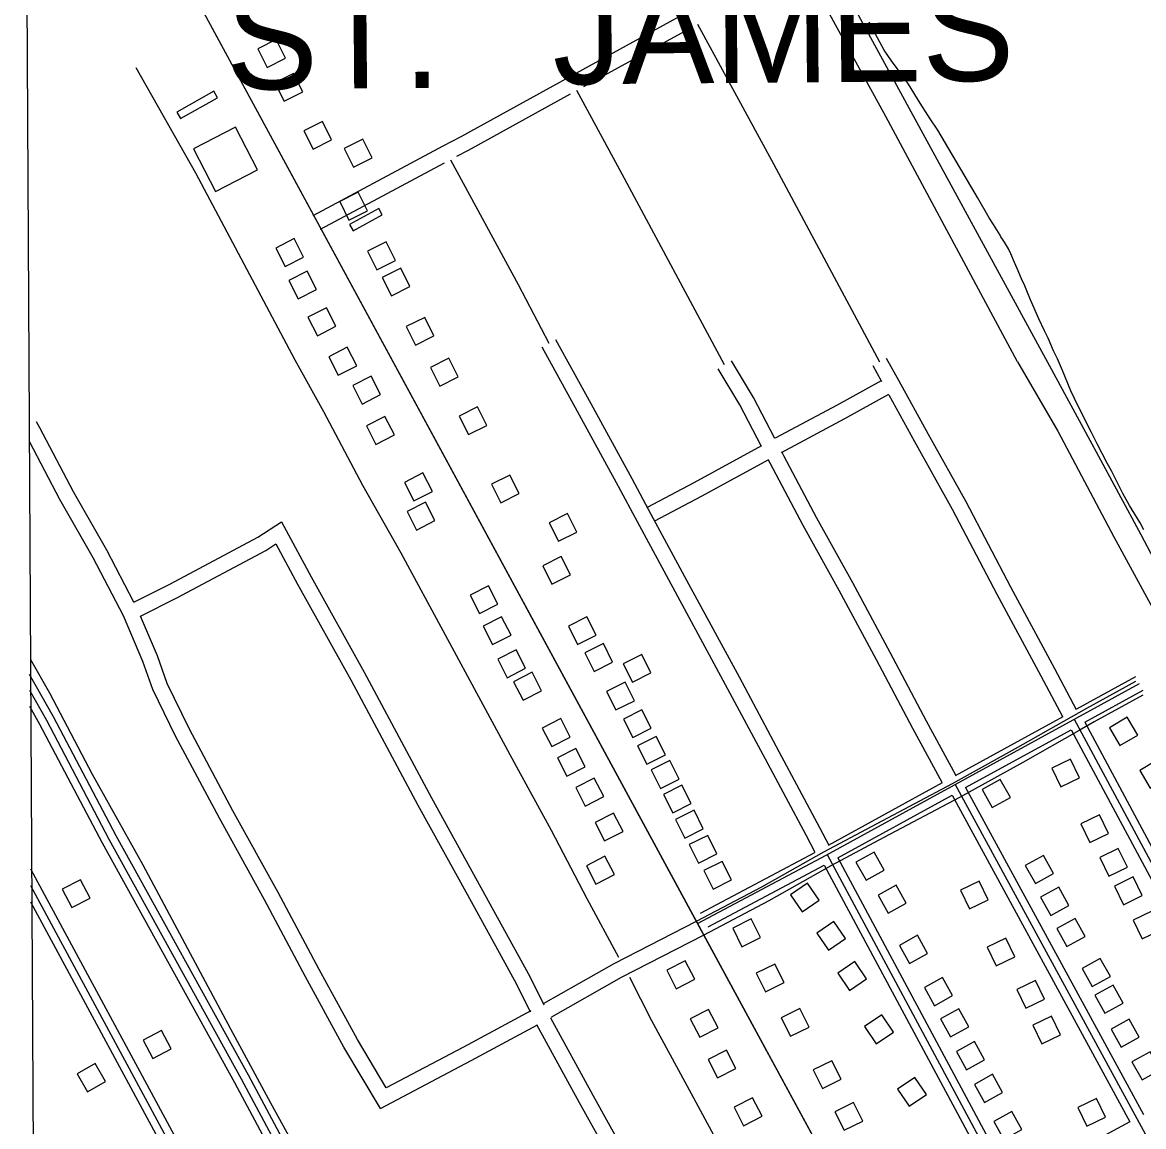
# Model space of a CAD drawing. Extents: x 3477039 to 3515015, y 546746 to 572297.
# Drawn here: x 3481169 to 3483333, y 566412 to 568545 of the extents above; entities that cross this region are included whole.
import ezdxf

# ---------------------------------------------------------------- set-up
doc = ezdxf.new("R2010")
doc.units = 0
for name, color, linetype in [('V-BLDG-OTLN', 7, 'Continuous'), ('V-DTCH-CNTR', 7, 'Continuous'), ('V-GRID-FRAM', 7, 'Continuous'), ('V-ROAD-CNTR', 7, 'Continuous'), ('V-SITE-VEGE', 7, 'Continuous'), ('V-TOPO-GNAM-IDEN', 7, 'Continuous'), ('V-TOPO-SHOR', 7, 'Continuous')]:
    doc.layers.add(name, color=color, linetype=linetype)

msp = doc.modelspace()

# ---------------------------------------------------------------- linework, layer by layer
at = {"layer": 'V-BLDG-OTLN'}
for points in [[(3481623, 568493.6), (3481640.8, 568457.8), (3481676.6, 568475.7), (3481658.7, 568511.5)], [(3481656, 568428.2), (3481673.8, 568392.4), (3481709.6, 568410.3), (3481691.7, 568446.1)], [(3481545.2, 568399.2), (3481538.3, 568411.5), (3481466.8, 568371.4), (3481473.7, 568359.2)], [(3481622.5, 568259.8), (3481580, 568342.1), (3481499, 568300.3), (3481541.5, 568218)], [(3481711.8, 568335.5), (3481729.7, 568299.7), (3481765.5, 568317.6), (3481747.6, 568353.4)], [(3481789.8, 568301), (3481807.7, 568265.2), (3481843.5, 568283.1), (3481825.6, 568318.9)], [(3481781.1, 568198.7), (3481799, 568162.9), (3481834.8, 568180.8), (3481816.9, 568216.6)], [(3481863.1, 568172.7), (3481856.4, 568185), (3481800.1, 568154.1), (3481806.9, 568141.8)], [(3481711.4, 568091.5), (3481693.1, 568127.1), (3481657.5, 568108.8), (3481675.8, 568073.2)], [(3481835, 568102.7), (3481852.9, 568066.9), (3481888.7, 568084.8), (3481870.8, 568120.6)], [(3481736.5, 568028.9), (3481718.2, 568064.5), (3481682.6, 568046.2), (3481700.9, 568010.6)], [(3481863, 568052.2), (3481880.9, 568016.4), (3481916.7, 568034.3), (3481898.8, 568070.1)], [(3481773.6, 567957.8), (3481755.3, 567993.4), (3481719.7, 567975.1), (3481738, 567939.6)], [(3481909.5, 567957.1), (3481927.3, 567921.3), (3481963.1, 567939.2), (3481945.2, 567975)], [(3481813.9, 567881.7), (3481795.6, 567917.3), (3481760, 567899.1), (3481778.3, 567863.5)], [(3481956.2, 567878.1), (3481974.1, 567842.3), (3482009.9, 567860.2), (3481992, 567896)], [(3481860.1, 567825.9), (3481841.9, 567861.5), (3481806.3, 567843.2), (3481824.5, 567807.6)], [(3482011.6, 567784.4), (3482029.5, 567748.6), (3482065.3, 567766.5), (3482047.4, 567802.3)], [(3481886.6, 567748), (3481868.3, 567783.6), (3481832.7, 567765.3), (3481851, 567729.8)], [(3481960, 567639), (3481941.7, 567674.5), (3481906.1, 567656.3), (3481924.4, 567620.7)], [(3482074, 567652.7), (3482091.9, 567616.9), (3482127.7, 567634.8), (3482109.8, 567670.6)], [(3481965, 567582.6), (3481946.8, 567618.2), (3481911.2, 567599.9), (3481929.4, 567564.3)], [(3482185.4, 567578.4), (3482203.3, 567542.6), (3482239.1, 567560.5), (3482221.2, 567596.3)], [(3482173, 567495.4), (3482190.9, 567459.7), (3482226.7, 567477.6), (3482208.8, 567513.3)], [(3482086.7, 567421.2), (3482068.4, 567456.8), (3482032.8, 567438.5), (3482051.1, 567402.9)], [(3482111.9, 567361.3), (3482093.6, 567396.9), (3482058, 567378.6), (3482076.3, 567343)], [(3482222.6, 567379), (3482240.5, 567343.3), (3482276.3, 567361.1), (3482258.4, 567396.9)], [(3482254.3, 567327.2), (3482272.2, 567291.4), (3482307.9, 567309.3), (3482290.1, 567345.1)], [(3482140, 567297.4), (3482121.7, 567333), (3482086.1, 567314.7), (3482104.4, 567279.1)], [(3482328.3, 567306.2), (3482346.2, 567270.4), (3482382, 567288.3), (3482364.1, 567324.1)], [(3482170.8, 567254.1), (3482152.5, 567289.7), (3482116.9, 567271.4), (3482135.2, 567235.8)], [(3482296.4, 567252.7), (3482314.3, 567216.9), (3482350.1, 567234.8), (3482332.2, 567270.6)], [(3482328.8, 567199.4), (3482346.7, 567163.6), (3482382.5, 567181.5), (3482364.6, 567217.3)], [(3482226, 567164.7), (3482207.8, 567200.3), (3482172.2, 567182), (3482190.4, 567146.5)], [(3483267.2, 567182.6), (3483287.5, 567148.2), (3483321.9, 567168.5), (3483301.6, 567202.9)], [(3482356.1, 567147.9), (3482374, 567112.2), (3482409.8, 567130), (3482391.9, 567165.8)], [(3482255.3, 567107.2), (3482237, 567142.8), (3482201.4, 567124.5), (3482219.7, 567088.9)], [(3483209.4, 567085.9), (3483191.9, 567121.9), (3483156, 567104.4), (3483173.5, 567068.4)], [(3483325.8, 567100.3), (3483346.1, 567065.8), (3483380.5, 567086.1), (3483360.2, 567120.6)], [(3482382.7, 567101.2), (3482400.6, 567065.5), (3482436.4, 567083.4), (3482418.5, 567119.1)], [(3482290.9, 567049.7), (3482272.6, 567085.3), (3482237, 567067), (3482255.3, 567031.4)], [(3483021.5, 567063.5), (3483040.9, 567028.5), (3483075.9, 567048), (3483056.5, 567082.9)], [(3482406.2, 567053.9), (3482424.1, 567018.1), (3482459.8, 567036), (3482441.9, 567071.8)], [(3482328.1, 566982.3), (3482309.8, 567017.9), (3482274.3, 566999.6), (3482292.5, 566964)], [(3482429.4, 567005.2), (3482447.3, 566969.4), (3482483.1, 566987.3), (3482465.2, 567023.1)], [(3483265.2, 566978.3), (3483247.7, 567014.3), (3483211.7, 566996.8), (3483229.2, 566960.8)], [(3482455.9, 566956.9), (3482473.8, 566921.1), (3482509.5, 566939), (3482491.6, 566974.8)], [(3483301.8, 566913.3), (3483284.3, 566949.2), (3483248.4, 566931.7), (3483265.9, 566895.8)], [(3482311.4, 566898.9), (3482293.1, 566934.5), (3482257.5, 566916.2), (3482275.8, 566880.6)], [(3482777.8, 566923), (3482797.2, 566888), (3482832.1, 566907.4), (3482812.7, 566942.4)], [(3483104.8, 566916.8), (3483124.2, 566881.8), (3483159.1, 566901.3), (3483139.7, 566936.2)], [(3482484, 566906.6), (3482501.8, 566870.8), (3482537.6, 566888.7), (3482519.7, 566924.4)], [(3481245, 566870.6), (3481263.6, 566835.2), (3481299, 566853.8), (3481280.4, 566889.2)], [(3482707, 566849.5), (3482684.5, 566882.6), (3482651.4, 566860.1), (3482673.9, 566827)], [(3483033, 566850.4), (3483015.6, 566886.5), (3482979.6, 566869.1), (3482997, 566833.1)], [(3483330.2, 566858.4), (3483312.7, 566894.4), (3483276.8, 566876.9), (3483294.3, 566840.9)], [(3482820.4, 566859.4), (3482839.9, 566824.5), (3482874.8, 566843.9), (3482855.4, 566878.9)], [(3483134.4, 566855.2), (3483153.9, 566820.2), (3483188.8, 566839.6), (3483169.4, 566874.6)], [(3483366.4, 566792.4), (3483348.9, 566828.4), (3483313, 566810.8), (3483330.5, 566774.9)], [(3482539.9, 566795.5), (3482557.7, 566759.8), (3482593.5, 566777.6), (3482575.6, 566813.4)], [(3482757.9, 566775.6), (3482735.4, 566808.7), (3482702.3, 566786.2), (3482724.8, 566753.1)], [(3483165.7, 566795), (3483185.2, 566760.1), (3483220.1, 566779.5), (3483200.7, 566814.5)], [(3482861.8, 566762.4), (3482881.3, 566727.5), (3482916.2, 566746.9), (3482896.8, 566781.9)], [(3483084.7, 566740.2), (3483067.4, 566776.2), (3483031.3, 566758.9), (3483048.7, 566722.8)], [(3482466.5, 566697), (3482448.2, 566732.6), (3482412.6, 566714.3), (3482430.9, 566678.7)], [(3482798.2, 566697.8), (3482775.8, 566730.9), (3482742.7, 566708.4), (3482765.1, 566675.3)], [(3483214.6, 566717.9), (3483234, 566682.9), (3483269, 566702.3), (3483249.6, 566737.3)], [(3482585.2, 566708.5), (3482603.1, 566672.7), (3482638.9, 566690.6), (3482621, 566726.3)], [(3482910.2, 566680.8), (3482929.6, 566645.9), (3482964.5, 566665.3), (3482945.1, 566700.3)], [(3483141.9, 566658.3), (3483124.5, 566694.3), (3483088.4, 566676.9), (3483105.8, 566640.9)], [(3483239.2, 566666.2), (3483258.6, 566631.3), (3483293.6, 566650.7), (3483274.2, 566685.7)], [(3482511.6, 566603.1), (3482493.4, 566638.6), (3482457.8, 566620.4), (3482476.1, 566584.8)], [(3482633.7, 566622.5), (3482651.6, 566586.7), (3482687.4, 566604.6), (3482669.5, 566640.4)], [(3482850.1, 566594.9), (3482827.7, 566628), (3482794.6, 566605.5), (3482817, 566572.4)], [(3482941.2, 566620.7), (3482960.6, 566585.7), (3482995.6, 566605.2), (3482976.2, 566640.1)], [(3483172.8, 566589.6), (3483155.4, 566625.6), (3483119.4, 566608.2), (3483136.8, 566572.2)], [(3483270.3, 566600.5), (3483289.7, 566565.5), (3483324.7, 566584.9), (3483305.2, 566619.9)], [(3481401.4, 566579.3), (3481420, 566543.8), (3481455.4, 566562.4), (3481436.8, 566597.8)], [(3482546.2, 566524.5), (3482527.9, 566560.1), (3482492.3, 566541.9), (3482510.6, 566506.3)], [(3482971.7, 566557.1), (3482991.1, 566522.2), (3483026.1, 566541.6), (3483006.7, 566576.6)], [(3482695.5, 566521.7), (3482713.4, 566485.9), (3482749.2, 566503.8), (3482731.3, 566539.6)], [(3483310.7, 566537.6), (3483330.2, 566502.6), (3483365.1, 566522), (3483345.7, 566557)], [(3481328.9, 566499.3), (3481309, 566534.1), (3481274.3, 566514.2), (3481294.1, 566479.5)], [(3482913.8, 566474.2), (3482891.3, 566507.3), (3482858.2, 566484.8), (3482880.7, 566451.7)], [(3483006.6, 566494), (3483026, 566459), (3483061, 566478.5), (3483041.5, 566513.4)], [(3482596.4, 566432.3), (3482578.1, 566467.9), (3482542.5, 566449.6), (3482560.8, 566414)], [(3482737.2, 566441.1), (3482755.1, 566405.3), (3482790.9, 566423.2), (3482773, 566458.9)], [(3483259.5, 566430.4), (3483242.1, 566466.4), (3483206.1, 566449), (3483223.5, 566413)], [(3483043.7, 566422.2), (3483063.2, 566387.2), (3483098.1, 566406.6), (3483078.7, 566441.6)]]:
    msp.add_lwpolyline(points, close=True, dxfattribs=at)
at = {"layer": 'V-DTCH-CNTR'}
for points in [[(3483152.3, 567881), (3482817.9, 568493.6), (3482537.7, 569008.8), (3482344, 569335.8), (3482325, 569363.3), (3482301.6, 569399.7), (3482232.6, 569523.3), (3481982.2, 569984.8)], [(3483450, 567316.6), (3483403, 567413.2), (3483328.2, 567555.2), (3483242.2, 567714.8), (3483152.3, 567881)]]:
    msp.add_lwpolyline(points, dxfattribs=at)
at = {"layer": 'V-GRID-FRAM'}
msp.add_lwpolyline([(3481168.5, 570290.2), (3512800, 570478.9), (3512916.4, 552296.1), (3481269, 552107.3), (3481168.5, 570290.2)], dxfattribs=at)
at = {"layer": 'V-ROAD-CNTR'}
for points in [[(3481174.1, 569197.8), (3481348.7, 568877.3), (3482470.5, 566807), (3482914.2, 565989.7)], [(3481356.5, 568862.8), (3482479, 566791.3)], [(3481729.6, 568171.6), (3481980.7, 568306), (3482015.3, 568324.5), (3482224.5, 568439.5), (3482457.4, 568567.6), (3482618.3, 568656.1)], [(3482252.6, 568420.8), (3482460, 568534.8)], [(3482471.8, 568541.3), (3482618.9, 568271.5), (3482823.3, 567889)], [(3482007.5, 568286.3), (3482029.6, 568298.1), (3482226.8, 568406.6)], [(3482524.3, 567883.3), (3482326.7, 568251.4), (3482238.9, 568413.2)], [(3481743.8, 568145.1), (3481983.3, 568273.3)], [(3481994.9, 568279.5), (3482125.8, 568038.6), (3482184.7, 567925.2)], [(3482197.8, 567932.4), (3482265.8, 567808.6), (3482344.8, 567663.6), (3482381.5, 567595), (3482455.1, 567459.2), (3482552, 567280.6), (3482628.7, 567136.8), (3482707.7, 566990), (3482725.3, 566955.9)], [(3482171.5, 567917.9), (3482239.5, 567794.2), (3482318.4, 567649.3), (3482355.1, 567580.8), (3482428.7, 567444.9), (3482525.6, 567266.4), (3482602.2, 567122.6), (3482681.1, 566976), (3482698.7, 566942.1)], [(3482621.3, 567740.8), (3482579.8, 567820.5), (3482537.2, 567891)], [(3482810.1, 567881.8), (3482827, 567851.1)], [(3482836.4, 567896.3), (3482859.8, 567853.6), (3482917.1, 567749.6), (3482989.7, 567619.2), (3483076.3, 567454.7), (3483161, 567296.9), (3483203.1, 567218.1)], [(3482595.5, 567725.4), (3482553.7, 567805.8), (3482511.5, 567875.5)], [(3482826.3, 567852.3), (3482741.7, 567805.6), (3482622.1, 567741.5)], [(3482840.8, 567826), (3482756, 567779.2), (3482633.3, 567713.4)], [(3482841.1, 567825.5), (3482890.8, 567735), (3482963.4, 567604.9), (3483049.8, 567440.7), (3483134.6, 567282.7), (3483176.7, 567204)], [(3481383.5, 567424.9), (3481331.5, 567525.2), (3481267, 567637.8), (3481202.1, 567761.4), (3481195.7, 567773.3)], [(3481859.8, 566447.4), (3481789.2, 566565.7), (3481715.3, 566701.5), (3481635.8, 566850), (3481548.7, 567007.9), (3481464.3, 567166.2), (3481420.4, 567256.7), (3481401.2, 567310.6), (3481363.4, 567398.5), (3481305.2, 567510.9), (3481240.7, 567623.4), (3481182.6, 567734)], [(3482595.4, 567727), (3482464.6, 567655.4), (3482374.5, 567608.1)], [(3482970.9, 567090.9), (3482914.3, 567195.1), (3482844.1, 567327.6), (3482771.5, 567462.1), (3482702.4, 567587.5), (3482638.6, 567707.6), (3482634.5, 567715.5)], [(3482608.8, 567700.2), (3482478.8, 567629), (3482388.7, 567581.7)], [(3482944.5, 567076.6), (3482887.9, 567180.9), (3482817.6, 567313.5), (3482745.1, 567447.7), (3482676, 567573.3), (3482612.1, 567693.6), (3482609, 567699.4)], [(3481383.5, 567425), (3481453.1, 567460), (3481623.3, 567550.8), (3481668.8, 567580.2), (3481725.8, 567474.1), (3481828.6, 567289.6), (3481958.1, 567047.4), (3482053.8, 566874.3), (3482148.1, 566702.5), (3482175, 566647.8)], [(3481396.3, 567397.9), (3481466.9, 567433.4), (3481638.5, 567524.9), (3481657.8, 567537.4), (3481699.5, 567459.7), (3481802.3, 567275.2), (3481931.7, 567033.1), (3482027.6, 566859.8), (3482121.5, 566688.6), (3482148.5, 566633.9)], [(3481871.1, 566487), (3481815.3, 566580.6), (3481741.7, 566715.8), (3481662.1, 566864.3), (3481575, 567022.2), (3481491.1, 567179.8), (3481448.1, 567268.3), (3481429.1, 567321.5), (3481396.4, 567397.8)], [(3482411.7, 565020.5), (3482255.2, 565309.1), (3481998.7, 565770.6), (3481941.4, 565899.2), (3481876.8, 566003.2), (3481605, 566511.5), (3481349.2, 566973.9), (3481228.8, 567203.5), (3481182.5, 567285.5)], [(3483317.3, 567271.7), (3483222.9, 567220), (3483193.6, 567203.3), (3483085.3, 567141.7), (3482963.3, 567074.1), (3482817.9, 566997), (3482715, 566942.5), (3482595.4, 566874.6), (3482469, 566808.3), (3482310.4, 566726.4), (3482174.2, 566649.4)], [(3483204.1, 567218.9), (3483317.9, 567281.3)], [(3483177.5, 563605.8), (3482753.3, 564357), (3482403.3, 565004.4), (3482242, 565301.9), (3481985.2, 565763.9), (3481928.1, 565892.1), (3481863.8, 565995.7), (3481591.8, 566504.3), (3481336, 566966.8), (3481215.6, 567196.3), (3481182.6, 567254.7)], [(3482471.8, 566804.6), (3482720.1, 566936.3), (3483325.2, 567268.1)], [(3483219.5, 567193.1), (3483332.4, 567255)], [(3483331.7, 567245.4), (3483237.5, 567193.8), (3483208.5, 567177.2), (3483100, 567115.6), (3482977.6, 567047.7), (3482831.9, 566970.5), (3482729.4, 566916.2), (3482609.8, 566848.3), (3482482.9, 566781.7), (3482324.6, 566700), (3482189, 566623.3)], [(3482384.1, 565008.4), (3482228.9, 565294.7), (3481971.8, 565757.2), (3481914.8, 565885.1), (3481850.8, 565988.2), (3481578.7, 566497.2), (3481322.8, 566959.7), (3481202.4, 567189.1), (3481182.8, 567223.9)], [(3482970.3, 567090.6), (3483177.7, 567204.4)], [(3483199.3, 567199.1), (3483554.2, 566537.8)], [(3483219.5, 567193.1), (3483560.3, 566558.2)], [(3482989.6, 567067), (3483193.2, 567178.7)], [(3483193.2, 567178.7), (3483533.9, 566543.9)], [(3482724.7, 566955.9), (3482945, 567076.8)], [(3482969.3, 567073), (3483779.1, 565584.3)], [(3482989.6, 567067), (3483333.1, 566435.6)], [(3482742.6, 566931.5), (3482963.3, 567052.6)], [(3482963.3, 567052.6), (3483306.7, 566421.4)], [(3482477.9, 566824.8), (3482698.4, 566941.8)], [(3482722.3, 566937.5), (3483080.9, 566269.6), (3483679.4, 565162.5), (3483921.6, 564730.2), (3484151.2, 564292.7), (3484362, 563913.9), (3484528.4, 563600), (3484630.4, 563403.2)], [(3482742.6, 566931.5), (3483081.5, 566300)], [(3481510.2, 566305.6), (3481184.6, 566909.4)], [(3482492.2, 566798.4), (3482716.2, 566917.2)], [(3482716.2, 566917.2), (3483067.7, 566262.4), (3483415.9, 565618.3)], [(3481504.2, 566285.1), (3481184.7, 566877.4)], [(3481483.9, 566291.1), (3481184.9, 566845.5)], [(3482479, 566791.3), (3482914.2, 565989.7)], [(3482149.8, 566635.9), (3482019.9, 566565.6), (3481871.1, 566487)], [(3482188.2, 566622.5), (3482269.8, 566473.2), (3482355.7, 566318.8)], [(3482162, 566608.4), (3482034.1, 566539.1), (3481859.1, 566446.7)], [(3482161.2, 566609.4), (3482243.5, 566458.7), (3482329.4, 566304.3)], [(3483306.7, 566421.4), (3483081.5, 566300)]]:
    msp.add_lwpolyline(points, dxfattribs=at)
at = {"layer": 'V-SITE-VEGE'}
msp.add_lwpolyline([(3483333.7, 567564.5), (3483326.3, 567578.1), (3483306, 567611.8), (3483293.3, 567635.1), (3483271.6, 567677.2), (3483263, 567693.5), (3483243.7, 567731), (3483232.4, 567752.5), (3483210, 567797), (3483199.6, 567818.5), (3483192.9, 567833.1), (3483176.4, 567872.3), (3483166.6, 567894.8), (3483159.3, 567910.3), (3483148.8, 567934.7), (3483141.8, 567949.3), (3483131.1, 567972.4), (3483114.9, 568009), (3483108.9, 568023.2), (3483103.9, 568036.2), (3483097.7, 568049.5), (3483088.9, 568069.1), (3483083.7, 568081.2), (3483077.1, 568097.7), (3483072.2, 568107.5), (3483064.7, 568120.1), (3483060.9, 568125.8), (3483057.3, 568130.8), (3483056, 568133.6), (3483053.1, 568139.1), (3483043.4, 568154.1), (3483034.8, 568167.1), (3483012.2, 568206.3), (3483008, 568214.4), (3482935.8, 568336.7), (3482921.3, 568358.1), (3482916.4, 568365.7), (3482902, 568388.6), (3482879.2, 568425.6), (3482870.2, 568438), (3482846.5, 568470.3), (3482832.4, 568491), (3482823.7, 568506.5), (3482811.3, 568530), (3482803.6, 568544.8)], dxfattribs=at)
at = {"layer": 'V-TOPO-SHOR'}
for points in [[(3483090, 567889), (3482835.6, 568362.9), (3482543.2, 568895.9), (3482311.6, 569321.2), (3482309, 569325.9)], [(3481695.1, 567892.4), (3481503, 568253.7), (3481387.9, 568457)], [(3482319.8, 566738.8), (3482258.9, 566852.5), (3482189.8, 566984.4), (3482118.4, 567114.7), (3482053.9, 567233.7), (3481985.4, 567361.5), (3481899.5, 567519.4), (3481825.8, 567650.3), (3481750.3, 567792.3), (3481695.1, 567892.4)], [(3483090, 567889), (3483167.3, 567755.3), (3483275.8, 567551.4), (3483385.5, 567349.3), (3483543.5, 567061.2), (3483646.2, 566867.9), (3483729.8, 566705.3), (3483756.5, 566657)], [(3482059.6, 565696.1), (3481996.3, 565811.6), (3481907.4, 565975.4), (3481819.8, 566143.3), (3481718.2, 566330.1), (3481648, 566457.4), (3481570.8, 566600.5), (3481487.7, 566755.5), (3481401.8, 566916.9), (3481303.7, 567092.5), (3481221.3, 567249.2), (3481185, 567313.4)], [(3483041.5, 565413), (3482981.1, 565527.3), (3482934.7, 565612.2), (3482883.6, 565705.3), (3482816.8, 565826.7), (3482751.8, 565946.9), (3482682.1, 566073.5), (3482614.2, 566199), (3482551.4, 566308.7), (3482517.2, 566370.5), (3482451.6, 566491.3), (3482383.6, 566616.8), (3482341.3, 566700.5)]]:
    msp.add_lwpolyline(points, dxfattribs=at)

# ---------------------------------------------------------------- texts
at = {"layer": 'V-TOPO-GNAM-IDEN'}
for s, p in [('ST.', (3481561.5, 568414.9)), ('JAMES', (3482192.8, 568424.7))]:
    msp.add_text(s, height=200, rotation=0.4893, dxfattribs=at).set_placement(p)

doc.saveas('drawing.dxf')
